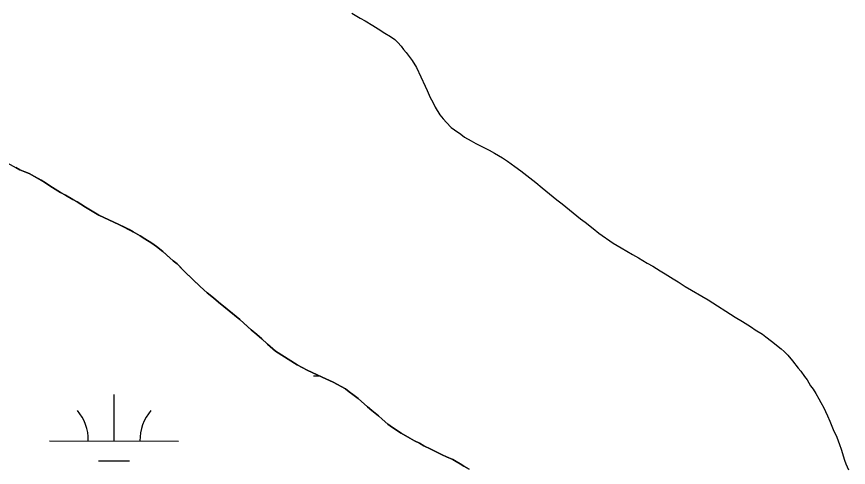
# Model space of a CAD drawing. Extents: x 3180038 to 3217926, y 922069 to 947485.
# Drawn here: x 3210377 to 3211022, y 938868 to 939217 of the extents above; entities that cross this region are included whole.
import ezdxf

# ---------------------------------------------------------------- set-up
doc = ezdxf.new("R2010")
doc.units = 0
for name, color, linetype in [('V-SITE-VEGE', 7, 'Continuous'), ('V-TOPO-SHOR', 7, 'Continuous'), ('V-WETL-SWMP', 7, 'Continuous')]:
    doc.layers.add(name, color=color, linetype=linetype)

msp = doc.modelspace()

# ---------------------------------------------------------------- linework, layer by layer
at = {"layer": 'V-SITE-VEGE'}
for p, q in [((3210368.76, 939104.57), (3210379.29, 939098.91)), ((3210379.29, 939098.91), (3210383.14, 939097.22)), ((3210383.14, 939097.22), (3210386.39, 939095.94)), ((3210386.39, 939095.94), (3210399.14, 939088.82)), ((3210399.14, 939088.82), (3210402.58, 939086.52)), ((3210402.58, 939086.52), (3210410.87, 939081.3)), ((3210410.87, 939081.3), (3210414.71, 939079.2)), ((3210414.71, 939079.2), (3210423.61, 939073.96)), ((3210423.61, 939073.96), (3210426.65, 939072.29)), ((3210426.65, 939072.29), (3210430.09, 939069.99)), ((3210430.09, 939069.99), (3210440.61, 939063.71)), ((3210440.61, 939063.71), (3210456.01, 939056.55)), ((3210456.01, 939056.55), (3210467.15, 939050.87)), ((3210467.15, 939050.87), (3210472.62, 939047.73)), ((3210472.62, 939047.73), (3210481.71, 939041.88)), ((3210481.71, 939041.88), (3210485.15, 939039.38)), ((3210485.15, 939039.38), (3210490.19, 939035.43)), ((3210490.19, 939035.43), (3210498.04, 939028.37)), ((3210498.04, 939028.37), (3210501.27, 939025.88)), ((3210501.27, 939025.88), (3210507.5, 939019.46)), ((3210507.5, 939019.46), (3210519.18, 939008.47)), ((3210519.18, 939008.47), (3210524.62, 939003.49)), ((3210524.62, 939003.49), (3210529.46, 938999.54)), ((3210529.46, 938999.54), (3210533.29, 938996.22)), ((3210533.29, 938996.22), (3210549.82, 938982.91)), ((3210549.82, 938982.91), (3210558.68, 938974.82)), ((3210558.68, 938974.82), (3210562.92, 938971.29)), ((3210562.92, 938971.29), (3210577.62, 938958.42)), ((3210577.62, 938958.42), (3210594.41, 938947.76)), ((3210594.41, 938947.76), (3210602.1, 938943.56)), ((3210602.1, 938943.56), (3210613.65, 938938.09)), ((3210613.65, 938938.09), (3210622.17, 938934.29)), ((3210622.17, 938934.29), (3210631.89, 938929.04)), ((3210631.89, 938929.04), (3210637.54, 938924.88)), ((3210637.54, 938924.88), (3210641.58, 938921.76)), ((3210641.58, 938921.76), (3210648.83, 938915.32)), ((3210648.83, 938915.32), (3210657.29, 938908.26)), ((3210657.29, 938908.26), (3210660.31, 938905.56)), ((3210660.31, 938905.56), (3210664.75, 938901.82)), ((3210664.75, 938901.82), (3210668.18, 938899.32)), ((3210668.18, 938899.32), (3210675.06, 938894.93)), ((3210675.06, 938894.93), (3210685.38, 938888.86)), ((3210685.38, 938888.86), (3210689.23, 938887.17)), ((3210689.23, 938887.17), (3210692.67, 938885.08)), ((3210692.67, 938885.08), (3210697.94, 938882.55)), ((3210697.94, 938882.55), (3210710.09, 938876.46)), ((3210710.09, 938876.46), (3210714.96, 938874.34)), ((3210714.96, 938874.34), (3210720.83, 938870.99)), ((3210720.83, 938870.99), (3210723.45, 938869.32)), ((3210723.45, 938869.32), (3210727.7, 938866.81))]:
    msp.add_line(p, q, dxfattribs=at)
at = {"layer": 'V-TOPO-SHOR'}
for points in [[(3210636.8, 939220.2), (3210643.07, 939216.23), (3210646.92, 939214.14), (3210652.99, 939210.58), (3210657.03, 939208.07), (3210662.29, 939204.72), (3210666.74, 939202.01), (3210669.97, 939199.71), (3210672.39, 939197.43), (3210675, 939194.54), (3210676.8, 939192.06), (3210678.8, 939189.58), (3210683.41, 939183.6), (3210686.8, 939178.04), (3210693.52, 939163.65), (3210695.1, 939160.16)], [(3210695.1, 939160.16), (3210697.47, 939154.82), (3210699.46, 939151.11), (3210701.44, 939147.21), (3210705.03, 939141.44), (3210707.64, 939138.34), (3210710.04, 939135.44), (3210713.87, 939131.71), (3210716.29, 939129.84), (3210721.13, 939126.3), (3210724.16, 939124.21), (3210729.22, 939121.28), (3210732.86, 939119.19), (3210743.2, 939113.93), (3210747.45, 939111.63), (3210753.52, 939108.07), (3210757.36, 939105.56), (3210763.21, 939101.39), (3210767.66, 939098.06), (3210772.3, 939094.52), (3210779.36, 939088.91), (3210784.2, 939084.96), (3210795.69, 939075.61), (3210799.73, 939072.48), (3210805.58, 939067.91), (3210814.04, 939060.84), (3210817.68, 939058.14), (3210823.94, 939053.35), (3210828.37, 939049.81), (3210839.28, 939042.1), (3210845.55, 939038.34), (3210854.25, 939033.31), (3210859.11, 939030.58), (3210865.79, 939026.61), (3210870.03, 939024.1), (3210875.9, 939020.54), (3210879.74, 939018.24), (3210885.81, 939014.47), (3210889.86, 939011.97), (3210895.31, 939008.41), (3210913.12, 938997.99), (3210933.94, 938984.78), (3210939.81, 938981.23), (3210943.85, 938978.72), (3210946.68, 938976.84), (3210949.51, 938974.96), (3210955.18, 938971.41), (3210957.8, 938969.53), (3210962.24, 938966), (3210969.7, 938960.17), (3210971.92, 938958.1), (3210974.73, 938955.2), (3210978.55, 938950.86), (3210982.95, 938945.28), (3210984.96, 938942.8), (3210987.75, 938938.68), (3210989.76, 938936), (3210992.55, 938931.47), (3210994.55, 938928.78), (3210996.54, 938925.49), (3210998.93, 938921.37), (3211000.31, 938918.49), (3211002.7, 938914.37), (3211004.09, 938911.5), (3211005.67, 938908.21), (3211007.45, 938904.1), (3211010, 938897.53), (3211012.78, 938891.78), (3211014.94, 938886.03), (3211016.11, 938882.54), (3211018.84, 938873.93), (3211019.82, 938871.06), (3211021.79, 938866.54)], [(3210685.38, 938888.86), (3210681.73, 938890.96), (3210675.06, 938894.93), (3210668.18, 938899.32), (3210664.75, 938901.82), (3210660.31, 938905.56), (3210657.29, 938908.26), (3210652.25, 938912.41), (3210648.83, 938915.32), (3210644.19, 938919.47), (3210641.58, 938921.76), (3210637.54, 938924.88), (3210634.71, 938926.96), (3210631.89, 938929.04), (3210622.17, 938934.29), (3210613.65, 938938.09), (3210602.1, 938943.56), (3210594.41, 938947.76), (3210577.62, 938958.42), (3210571.38, 938963.82), (3210566.95, 938967.76), (3210562.92, 938971.29), (3210558.68, 938974.82), (3210553.25, 938979.8), (3210549.82, 938982.91), (3210544.18, 938987.49), (3210539.94, 938990.81), (3210533.29, 938996.22), (3210529.46, 938999.54), (3210524.62, 939003.49), (3210519.18, 939008.47), (3210512.54, 939014.69), (3210507.5, 939019.46), (3210505.09, 939021.94), (3210501.27, 939025.88), (3210498.04, 939028.37), (3210493.41, 939032.52), (3210490.19, 939035.43), (3210485.15, 939039.38), (3210481.71, 939041.88), (3210476.25, 939045.43), (3210472.62, 939047.73), (3210467.15, 939050.87), (3210463.91, 939052.55), (3210460.87, 939054.03), (3210456.01, 939056.55), (3210440.61, 939063.71), (3210430.09, 939069.99), (3210426.65, 939072.29), (3210423.61, 939073.96), (3210420.38, 939075.85), (3210414.71, 939079.2), (3210410.87, 939081.3), (3210402.58, 939086.52), (3210399.14, 939088.82), (3210395.7, 939090.71), (3210390.64, 939093.64), (3210386.39, 939095.94), (3210383.14, 939097.22), (3210379.29, 939098.91), (3210376.05, 939100.59)], [(3210727.7, 938866.81), (3210723.45, 938869.32), (3210720.83, 938870.99), (3210717.59, 938872.88), (3210714.96, 938874.34), (3210710.09, 938876.46), (3210706.65, 938878.14), (3210701.18, 938880.88), (3210697.94, 938882.55), (3210692.67, 938885.08), (3210689.23, 938887.17), (3210685.38, 938888.86)]]:
    msp.add_lwpolyline(points, dxfattribs=at)
at = {"layer": 'V-WETL-SWMP'}
for p, q in [((3210607.02, 938939.25), (3210611.2, 938939.24)), ((3210452.32, 938888.86), (3210452.4, 938924.86)), ((3210402.32, 938888.97), (3210502.32, 938888.74)), ((3210440.28, 938873.45), (3210464.28, 938873.4))]:
    msp.add_line(p, q, dxfattribs=at)
for points in [[(3210376.05, 939100.59), (3210379.29, 939098.91), (3210383.14, 939097.22), (3210386.39, 939095.94), (3210390.64, 939093.64), (3210395.7, 939090.7), (3210399.14, 939088.82), (3210402.58, 939086.52), (3210410.87, 939081.3), (3210414.71, 939079.2), (3210420.38, 939075.85), (3210423.61, 939073.96), (3210426.65, 939072.29), (3210430.09, 939069.99), (3210440.61, 939063.71), (3210456.01, 939056.55), (3210460.87, 939054.03), (3210463.91, 939052.55), (3210467.15, 939050.87), (3210472.62, 939047.73), (3210476.26, 939045.43), (3210481.71, 939041.88), (3210485.15, 939039.38), (3210490.19, 939035.43), (3210493.41, 939032.52), (3210498.04, 939028.37), (3210501.27, 939025.88), (3210505.09, 939021.94), (3210507.5, 939019.46), (3210512.54, 939014.69), (3210519.18, 939008.47), (3210524.62, 939003.49), (3210529.46, 938999.54), (3210533.28, 938996.22), (3210539.94, 938990.81), (3210544.18, 938987.49), (3210549.82, 938982.91), (3210553.25, 938979.8), (3210558.68, 938974.82), (3210562.92, 938971.29), (3210566.95, 938967.76), (3210571.38, 938963.82), (3210577.62, 938958.42), (3210594.41, 938947.76), (3210602.1, 938943.57), (3210613.65, 938938.09), (3210622.17, 938934.29), (3210631.89, 938929.04), (3210634.71, 938926.96), (3210637.54, 938924.88), (3210641.57, 938921.76), (3210644.19, 938919.47), (3210648.83, 938915.32), (3210652.25, 938912.42), (3210657.29, 938908.26), (3210660.32, 938905.56), (3210664.75, 938901.82), (3210668.18, 938899.32), (3210675.06, 938894.93)], [(3210675.06, 938894.93), (3210681.73, 938890.96), (3210685.38, 938888.86), (3210689.23, 938887.17), (3210692.67, 938885.08), (3210697.94, 938882.55), (3210701.18, 938880.87), (3210706.65, 938878.14), (3210710.09, 938876.46), (3210714.96, 938874.34), (3210717.59, 938872.88), (3210720.83, 938870.99), (3210723.45, 938869.32), (3210727.7, 938866.81)]]:
    msp.add_lwpolyline(points, dxfattribs=at)
for centre, start, end in [((3210397.08, 938889.46), 359.09901, 40.64267), ((3210507.56, 938889.21), 139.09901, 180.64267)]:
    msp.add_arc(centre, 35.25, start, end, dxfattribs=at)

doc.saveas('drawing.dxf')
